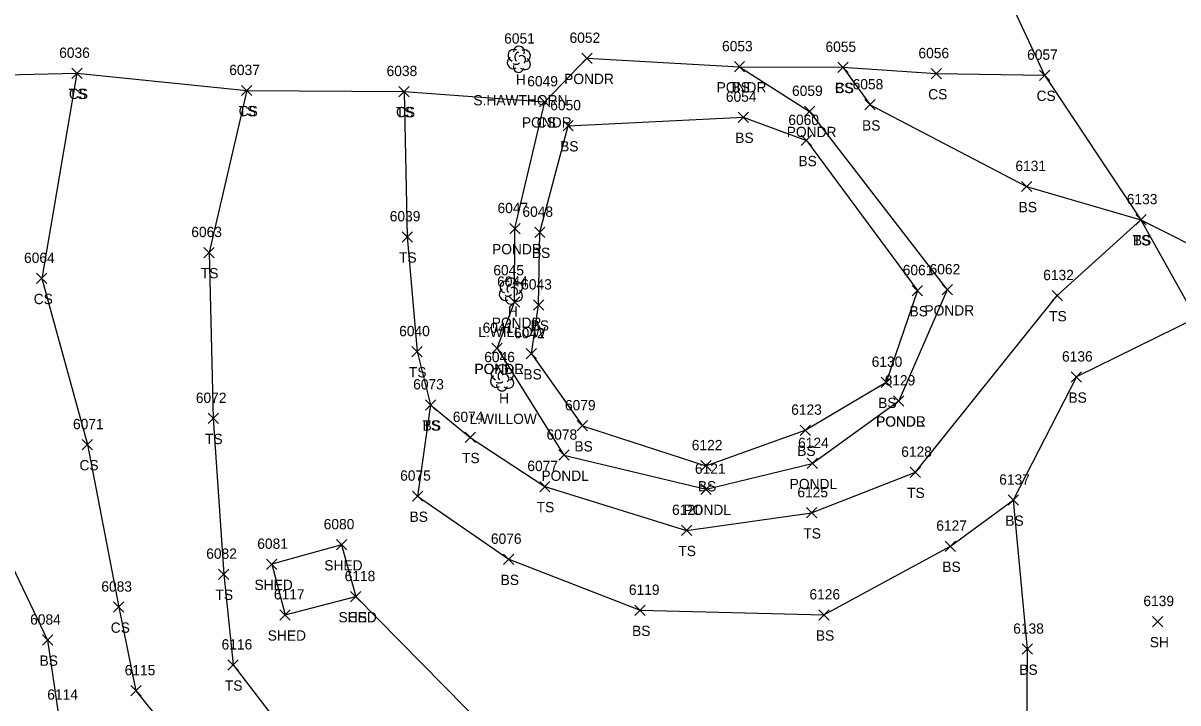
# Model space of a CAD drawing. Extents: x 1472233 to 1475777, y 540726 to 543442.
# Drawn here: x 1472552.6 to 1472776.8, y 541720.8 to 541852.8 of the extents above; entities that cross this region are included whole.
import ezdxf

# ---------------------------------------------------------------- set-up
doc = ezdxf.new("R2010")
doc.units = 0
for name, color, linetype in [('L_A', 7, 'Continuous'), ('L_C', 7, 'Continuous'), ('L_I', 7, 'Continuous'), ('L_TIC', 7, 'Continuous'), ('LAWE', 7, 'Continuous'), ('LBC', 7, 'Continuous'), ('LELB', 7, 'Continuous'), ('LSOGP', 7, 'Continuous'), ('LTD', 7, 'Continuous')]:
    doc.layers.add(name, color=color, linetype=linetype)

msp = doc.modelspace()

# ---------------------------------------------------------------- linework, layer by layer
at = {"layer": 'L_TIC'}
for points in [[(1472661.11, 541845), (1472663.11, 541847)], [(1472663.11, 541845), (1472661.11, 541847)], [(1472690.73, 541843.37), (1472692.73, 541845.37)], [(1472692.73, 541843.37), (1472690.73, 541845.37)], [(1472690.73, 541843.37), (1472692.73, 541845.37)], [(1472692.73, 541843.37), (1472690.73, 541845.37)], [(1472710.81, 541843.25), (1472712.81, 541845.25)], [(1472712.81, 541843.25), (1472710.81, 541845.25)], [(1472710.81, 541843.25), (1472712.81, 541845.25)], [(1472712.81, 541843.25), (1472710.81, 541845.25)], [(1472562.08, 541842.09), (1472564.08, 541844.09)], [(1472564.08, 541842.09), (1472562.08, 541844.09)], [(1472562.08, 541842.09), (1472564.08, 541844.09)], [(1472564.08, 541842.09), (1472562.08, 541844.09)], [(1472728.92, 541842.02), (1472730.92, 541844.02)], [(1472730.92, 541842.02), (1472728.92, 541844.02)], [(1472749.96, 541841.72), (1472751.96, 541843.72)], [(1472751.96, 541841.72), (1472749.96, 541843.72)], [(1472595.05, 541838.75), (1472597.05, 541840.75)], [(1472597.05, 541838.75), (1472595.05, 541840.75)], [(1472595.05, 541838.75), (1472597.05, 541840.75)], [(1472597.05, 541838.75), (1472595.05, 541840.75)], [(1472625.6, 541838.55), (1472627.6, 541840.55)], [(1472627.6, 541838.55), (1472625.6, 541840.55)], [(1472625.6, 541838.55), (1472627.6, 541840.55)], [(1472627.6, 541838.55), (1472625.6, 541840.55)], [(1472652.91, 541836.55), (1472654.91, 541838.55)], [(1472654.91, 541836.55), (1472652.91, 541838.55)], [(1472652.91, 541836.55), (1472654.91, 541838.55)], [(1472654.91, 541836.55), (1472652.91, 541838.55)], [(1472704.33, 541834.7), (1472706.33, 541836.7)], [(1472706.33, 541834.7), (1472704.33, 541836.7)], [(1472716.08, 541835.97), (1472718.08, 541837.97)], [(1472718.08, 541835.97), (1472716.08, 541837.97)], [(1472657.46, 541831.91), (1472659.46, 541833.91)], [(1472659.46, 541831.91), (1472657.46, 541833.91)], [(1472691.46, 541833.56), (1472693.46, 541835.56)], [(1472693.46, 541833.56), (1472691.46, 541835.56)], [(1472703.73, 541829.05), (1472705.73, 541831.05)], [(1472705.73, 541829.05), (1472703.73, 541831.05)], [(1472746.48, 541820.1), (1472748.48, 541822.1)], [(1472748.48, 541820.1), (1472746.48, 541822.1)], [(1472746.48, 541820.1), (1472748.48, 541822.1)], [(1472748.48, 541820.1), (1472746.48, 541822.1)], [(1472647.12, 541811.93), (1472649.12, 541813.93)], [(1472649.12, 541811.93), (1472647.12, 541813.93)], [(1472768.66, 541813.65), (1472770.66, 541815.65)], [(1472770.66, 541813.65), (1472768.66, 541815.65)], [(1472768.66, 541813.65), (1472770.66, 541815.65)], [(1472770.66, 541813.65), (1472768.66, 541815.65)], [(1472626.21, 541810.32), (1472628.21, 541812.32)], [(1472628.21, 541810.32), (1472626.21, 541812.32)], [(1472651.96, 541811.21), (1472653.96, 541813.21)], [(1472653.96, 541811.21), (1472651.96, 541813.21)], [(1472587.73, 541807.27), (1472589.73, 541809.27)], [(1472589.73, 541807.27), (1472587.73, 541809.27)], [(1472555.25, 541802.25), (1472557.25, 541804.25)], [(1472557.25, 541802.25), (1472555.25, 541804.25)], [(1472725.28, 541799.87), (1472727.28, 541801.87)], [(1472727.28, 541799.87), (1472725.28, 541801.87)], [(1472731.06, 541800.04), (1472733.06, 541802.04)], [(1472733.06, 541800.04), (1472731.06, 541802.04)], [(1472752.43, 541798.91), (1472754.43, 541800.91)], [(1472754.43, 541798.91), (1472752.43, 541800.91)], [(1472647.05, 541797.64), (1472649.05, 541799.64)], [(1472649.05, 541797.64), (1472647.05, 541799.64)], [(1472651.73, 541797.09), (1472653.73, 541799.09)], [(1472653.73, 541797.09), (1472651.73, 541799.09)], [(1472628.13, 541788.02), (1472630.13, 541790.02)], [(1472630.13, 541788.02), (1472628.13, 541790.02)], [(1472643.67, 541788.67), (1472645.67, 541790.67)], [(1472645.67, 541788.67), (1472643.67, 541790.67)], [(1472643.67, 541788.67), (1472645.67, 541790.67)], [(1472645.67, 541788.67), (1472643.67, 541790.67)], [(1472650.33, 541787.62), (1472652.33, 541789.62)], [(1472652.33, 541787.62), (1472650.33, 541789.62)], [(1472650.33, 541787.62), (1472652.33, 541789.62)], [(1472652.33, 541787.62), (1472650.33, 541789.62)], [(1472756.15, 541783.1), (1472758.15, 541785.1)], [(1472758.15, 541783.1), (1472756.15, 541785.1)], [(1472719.21, 541782.07), (1472721.21, 541784.07)], [(1472721.21, 541782.07), (1472719.21, 541784.07)], [(1472719.21, 541782.07), (1472721.21, 541784.07)], [(1472721.21, 541782.07), (1472719.21, 541784.07)], [(1472721.65, 541778.46), (1472723.65, 541780.46)], [(1472723.65, 541778.46), (1472721.65, 541780.46)], [(1472721.65, 541778.46), (1472723.65, 541780.46)], [(1472723.65, 541778.46), (1472721.65, 541780.46)], [(1472630.76, 541777.68), (1472632.76, 541779.68)], [(1472632.76, 541777.68), (1472630.76, 541779.68)], [(1472630.76, 541777.68), (1472632.76, 541779.68)], [(1472632.76, 541777.68), (1472630.76, 541779.68)], [(1472588.55, 541775.06), (1472590.55, 541777.06)], [(1472590.55, 541775.06), (1472588.55, 541777.06)], [(1472660.23, 541773.63), (1472662.23, 541775.63)], [(1472662.23, 541773.63), (1472660.23, 541775.63)], [(1472638.45, 541771.36), (1472640.45, 541773.36)], [(1472640.45, 541771.36), (1472638.45, 541773.36)], [(1472703.5, 541772.76), (1472705.5, 541774.76)], [(1472705.5, 541772.76), (1472703.5, 541774.76)], [(1472564.13, 541769.96), (1472566.13, 541771.96)], [(1472566.13, 541769.96), (1472564.13, 541771.96)], [(1472656.65, 541767.92), (1472658.65, 541769.92)], [(1472658.65, 541767.92), (1472656.65, 541769.92)], [(1472684.2, 541765.87), (1472686.2, 541767.87)], [(1472686.2, 541765.87), (1472684.2, 541767.87)], [(1472704.85, 541766.31), (1472706.85, 541768.31)], [(1472706.85, 541766.31), (1472704.85, 541768.31)], [(1472724.87, 541764.59), (1472726.87, 541766.59)], [(1472726.87, 541764.59), (1472724.87, 541766.59)], [(1472628.23, 541759.95), (1472630.23, 541761.95)], [(1472630.23, 541759.95), (1472628.23, 541761.95)], [(1472652.93, 541761.82), (1472654.93, 541763.82)], [(1472654.93, 541761.82), (1472652.93, 541763.82)], [(1472684.24, 541761.29), (1472686.24, 541763.29)], [(1472686.24, 541761.29), (1472684.24, 541763.29)], [(1472743.89, 541759.19), (1472745.89, 541761.19)], [(1472745.89, 541759.19), (1472743.89, 541761.19)], [(1472743.89, 541759.19), (1472745.89, 541761.19)], [(1472745.89, 541759.19), (1472743.89, 541761.19)], [(1472704.72, 541756.72), (1472706.72, 541758.72)], [(1472706.72, 541756.72), (1472704.72, 541758.72)], [(1472680.45, 541753.3), (1472682.45, 541755.3)], [(1472682.45, 541753.3), (1472680.45, 541755.3)], [(1472613.47, 541750.51), (1472615.47, 541752.51)], [(1472615.47, 541750.51), (1472613.47, 541752.51)], [(1472613.47, 541750.51), (1472615.47, 541752.51)], [(1472615.47, 541750.51), (1472613.47, 541752.51)], [(1472731.67, 541750.23), (1472733.67, 541752.23)], [(1472733.67, 541750.23), (1472731.67, 541752.23)], [(1472599.92, 541746.72), (1472601.92, 541748.72)], [(1472601.92, 541746.72), (1472599.92, 541748.72)], [(1472645.91, 541747.69), (1472647.91, 541749.69)], [(1472647.91, 541747.69), (1472645.91, 541749.69)], [(1472590.58, 541744.79), (1472592.58, 541746.79)], [(1472592.58, 541744.79), (1472590.58, 541746.79)], [(1472616.23, 541740.44), (1472618.23, 541742.44)], [(1472618.23, 541740.44), (1472616.23, 541742.44)], [(1472616.23, 541740.44), (1472618.23, 541742.44)], [(1472618.23, 541740.44), (1472616.23, 541742.44)], [(1472616.23, 541740.44), (1472618.23, 541742.44)], [(1472618.23, 541740.44), (1472616.23, 541742.44)], [(1472570.21, 541738.41), (1472572.21, 541740.41)], [(1472572.21, 541738.41), (1472570.21, 541740.41)], [(1472671.43, 541737.78), (1472673.43, 541739.78)], [(1472673.43, 541737.78), (1472671.43, 541739.78)], [(1472602.49, 541736.88), (1472604.49, 541738.88)], [(1472604.49, 541736.88), (1472602.49, 541738.88)], [(1472707.11, 541736.88), (1472709.11, 541738.88)], [(1472709.11, 541736.88), (1472707.11, 541738.88)], [(1472771.9, 541735.59), (1472773.9, 541737.59)], [(1472773.9, 541735.59), (1472771.9, 541737.59)], [(1472556.39, 541732), (1472558.39, 541734)], [(1472558.39, 541732), (1472556.39, 541734)], [(1472746.61, 541730.24), (1472748.61, 541732.24)], [(1472748.61, 541730.24), (1472746.61, 541732.24)], [(1472592.4, 541727.16), (1472594.4, 541729.16)], [(1472594.4, 541727.16), (1472592.4, 541729.16)], [(1472573.54, 541722.15), (1472575.54, 541724.15)], [(1472575.54, 541722.15), (1472573.54, 541724.15)]]:
    msp.add_lwpolyline(points, dxfattribs=at)
at = {"layer": 'LAWE'}
for points in [[(1472644.67, 541789.67), (1472648.05, 541798.64), (1472648.12, 541812.93), (1472653.91, 541837.55), (1472662.11, 541846), (1472691.73, 541844.37), (1472705.33, 541835.7), (1472732.06, 541801.04), (1472722.65, 541779.46)], [(1472644.67, 541789.67), (1472657.65, 541768.92), (1472685.24, 541762.29), (1472705.85, 541767.31), (1472722.65, 541779.46)]]:
    msp.add_lwpolyline(points, dxfattribs=at)
at = {"layer": 'LBC'}
for points in [[(1472614.47, 541751.51), (1472600.92, 541747.72), (1472603.49, 541737.88), (1472617.23, 541741.44)], [(1472614.47, 541751.51), (1472617.23, 541741.44)]]:
    msp.add_lwpolyline(points, dxfattribs=at)
at = {"layer": 'LELB'}
for points in [[(1472484.34, 541840.42), (1472503.72, 541844.51), (1472532.46, 541842.42), (1472563.08, 541843.09), (1472596.05, 541839.75), (1472588.73, 541808.27), (1472589.55, 541776.06), (1472591.58, 541745.79), (1472593.4, 541728.16), (1472620.77, 541692.46), (1472632.98, 541639.96), (1472683.02, 541606.52), (1472679.11, 541567.43), (1472702.15, 541557.78), (1472688.39, 541533.18), (1472669.54, 541521.15), (1472641.66, 541510.91), (1472627.19, 541507.54), (1472613.94, 541502.19)], [(1472503.72, 541844.51), (1472529.16, 541802.02), (1472541.61, 541765.95), (1472557.39, 541733), (1472559.5, 541718.42), (1472582.86, 541677.08), (1472594.91, 541633.27), (1472599.59, 541619.1), (1472601.48, 541603.35), (1472619.95, 541558.24), (1472641.66, 541510.91)], [(1472563.08, 541843.09), (1472556.25, 541803.25), (1472565.13, 541770.96), (1472571.21, 541739.41), (1472574.54, 541723.15), (1472605.46, 541684.75), (1472613.15, 541637.33), (1472650.91, 541600.98), (1472648.81, 541561.25), (1472669.54, 541521.15)], [(1472691.73, 541844.37), (1472711.81, 541844.25), (1472717.08, 541836.97), (1472747.48, 541821.1)], [(1472711.81, 541844.25), (1472729.92, 541843.02), (1472750.96, 541842.72)], [(1472596.05, 541839.75), (1472626.6, 541839.55), (1472653.91, 541837.55)], [(1472626.6, 541839.55), (1472627.21, 541811.32), (1472629.13, 541789.02), (1472631.76, 541778.68), (1472639.45, 541772.36), (1472653.93, 541762.82), (1472681.45, 541754.3), (1472705.72, 541757.72), (1472725.87, 541765.59), (1472753.43, 541799.91), (1472769.66, 541814.65)], [(1472651.33, 541788.62), (1472652.73, 541798.09), (1472652.96, 541812.21), (1472658.46, 541832.91), (1472692.46, 541834.56), (1472704.73, 541830.05), (1472726.28, 541800.87), (1472720.21, 541783.07)], [(1472747.48, 541821.1), (1472769.66, 541814.65), (1472780.32, 541795.51), (1472757.15, 541784.1), (1472744.89, 541760.19), (1472747.61, 541731.24), (1472747.43, 541713.08)], [(1472651.33, 541788.62), (1472661.23, 541774.63), (1472685.2, 541766.87), (1472704.5, 541773.76), (1472720.21, 541783.07)], [(1472631.76, 541778.68), (1472629.23, 541760.95), (1472646.91, 541748.69), (1472672.43, 541738.78), (1472708.11, 541737.88), (1472732.67, 541751.23), (1472744.89, 541760.19)], [(1472617.23, 541741.44), (1472647.14, 541711.1), (1472670.14, 541662.15), (1472683.02, 541606.52)]]:
    msp.add_lwpolyline(points, dxfattribs=at)
at = {"layer": 'LSOGP'}
msp.add_lwpolyline([(1472780.75, 541864.86), (1472773.45, 541865.32), (1472766.14, 541865.78), (1472758.83, 541866.24), (1472751.53, 541866.7), (1472744.15, 541863.28), (1472742.95, 541860), (1472750.96, 541842.72), (1472769.66, 541814.65), (1472800.05, 541799.35)], dxfattribs=at)
at = {"layer": 'LTD'}
for p, q in [((1472648.86, 541845.86), (1472648.86, 541845.86)), ((1472648.86, 541845.86), (1472648.86, 541845.86)), ((1472647.32, 541800.84), (1472647.32, 541800.84)), ((1472647.32, 541800.84), (1472647.32, 541800.84)), ((1472645.61, 541783.97), (1472645.61, 541783.97)), ((1472645.61, 541783.97), (1472645.61, 541783.97))]:
    msp.add_line(p, q, dxfattribs=at)
for centre in [(1472648.91, 541847.3), (1472647.36, 541802.28), (1472645.66, 541785.4)]:
    msp.add_arc(centre, 1.05, 335.5272, 180.9563, dxfattribs=at)
for centre, major_axis, ratio, start_param, end_param in [((1472648.07, 541846.53), (1.21, -0.51), 0.895232, 1.570796, 4.712389), ((1472648.65, 541846.32), (-0.208, -0.792), 0.645439, 3.141593, 6.283185), ((1472649.9, 541846.45), (-1.14, -0.48), 0.949671, 1.570796, 4.712389), ((1472647.78, 541845.16), (0.58, -1.04), 0.959034, 3.141593, 6.283185), ((1472648.4, 541845.11), (-0.625, -0.083), 0.423636, 0, 3.141593), ((1472649.36, 541845.7), (-0.5, 0.667), 0.989748, 3.141593, 6.283185), ((1472649.86, 541845.03), (-1.09, 0.79), 0.841452, 1.570796, 4.712389), ((1472648.86, 541844.36), (0.26, 1.06), 0.942809, 1.570796, 4.712389), ((1472646.53, 541801.51), (1.21, -0.51), 0.895232, 1.570796, 4.712389), ((1472648.36, 541801.43), (-1.14, -0.48), 0.949671, 1.570796, 4.712389), ((1472646.23, 541800.13), (0.58, -1.04), 0.959034, 3.141593, 6.283185), ((1472646.86, 541800.09), (-0.625, -0.083), 0.423636, 0, 3.141593), ((1472647.11, 541801.3), (-0.208, -0.792), 0.645439, 3.141593, 6.283185), ((1472647.82, 541800.68), (-0.5, 0.667), 0.989748, 3.141593, 6.283185), ((1472648.32, 541800.01), (-1.09, 0.79), 0.841452, 1.570796, 4.712389), ((1472647.32, 541799.34), (0.26, 1.06), 0.942809, 1.570796, 4.712389), ((1472644.53, 541783.26), (0.58, -1.04), 0.959034, 3.141593, 6.283185), ((1472644.82, 541784.63), (1.21, -0.51), 0.895232, 1.570796, 4.712389), ((1472645.4, 541784.42), (-0.208, -0.792), 0.645439, 3.141593, 6.283185), ((1472646.11, 541783.8), (-0.5, 0.667), 0.989748, 3.141593, 6.283185), ((1472646.65, 541784.55), (-1.14, -0.48), 0.949671, 1.570796, 4.712389), ((1472645.61, 541782.47), (0.26, 1.06), 0.942809, 1.570796, 4.712389), ((1472645.15, 541783.22), (-0.625, -0.083), 0.423636, 0, 3.141593), ((1472646.61, 541783.13), (-1.09, 0.79), 0.841452, 1.570796, 4.712389)]:
    msp.add_ellipse(centre, major_axis=major_axis, ratio=ratio, start_param=start_param, end_param=end_param, dxfattribs=at)

# ---------------------------------------------------------------- texts
at = {"layer": 'L_A'}
for s, p in [('H', (1472648.29, 541840.86)), ('PONDR', (1472657.68, 541841)), ('PONDR', (1472687.29, 541839.37)), ('BS', (1472690.17, 541839.37)), ('CS', (1472710.25, 541839.25)), ('BS', (1472710.25, 541839.25)), ('TS', (1472561.49, 541838.09)), ('CS', (1472561.52, 541838.09)), ('CS', (1472728.36, 541838.02)), ('CS', (1472749.4, 541837.72)), ('TS', (1472594.46, 541834.75)), ('CS', (1472594.49, 541834.75)), ('TS', (1472625.01, 541834.55)), ('CS', (1472625.04, 541834.55)), ('PONDR', (1472649.48, 541832.55)), ('CS', (1472652.35, 541832.55)), ('BS', (1472715.52, 541831.97)), ('BS', (1472690.9, 541829.56)), ('PONDR', (1472700.9, 541830.7)), ('BS', (1472656.9, 541827.91)), ('BS', (1472703.17, 541825.05)), ('BS', (1472745.92, 541816.1)), ('BS', (1472745.92, 541816.1)), ('TS', (1472768.07, 541809.65)), ('BS', (1472768.1, 541809.65)), ('PONDR', (1472643.69, 541807.93)), ('BS', (1472651.4, 541807.21)), ('TS', (1472625.62, 541806.32)), ('TS', (1472587.14, 541803.27)), ('CS', (1472554.69, 541798.25)), ('H', (1472646.75, 541795.84)), ('BS', (1472724.73, 541795.87)), ('PONDR', (1472727.63, 541796.04)), ('PONDR', (1472643.62, 541793.64)), ('TS', (1472751.84, 541794.91)), ('BS', (1472651.17, 541793.09)), ('PONDR', (1472640.24, 541784.67)), ('PONDL', (1472640.29, 541784.67)), ('TS', (1472627.54, 541784.02)), ('BS', (1472649.77, 541783.62)), ('BS', (1472649.77, 541783.62)), ('H', (1472645.04, 541778.97)), ('BS', (1472718.65, 541778.07)), ('BS', (1472718.65, 541778.07)), ('BS', (1472755.59, 541779.1)), ('TS', (1472630.17, 541773.68)), ('BS', (1472630.2, 541773.68)), ('PONDR', (1472718.22, 541774.46)), ('PONDL', (1472718.27, 541774.46)), ('TS', (1472587.96, 541771.06)), ('BS', (1472659.67, 541769.63)), ('TS', (1472637.86, 541767.36)), ('BS', (1472702.94, 541768.76)), ('CS', (1472563.58, 541765.96)), ('PONDL', (1472653.27, 541763.92)), ('PONDL', (1472701.47, 541762.31)), ('BS', (1472683.64, 541761.87)), ('TS', (1472724.28, 541760.59)), ('TS', (1472652.34, 541757.82)), ('BS', (1472627.67, 541755.95)), ('PONDL', (1472680.86, 541757.29)), ('BS', (1472743.33, 541755.19)), ('BS', (1472743.33, 541755.19)), ('TS', (1472704.12, 541752.72)), ('TS', (1472679.86, 541749.3)), ('SHED', (1472611.11, 541746.51)), ('SHED', (1472611.11, 541746.51)), ('BS', (1472731.11, 541746.23)), ('SHED', (1472597.56, 541742.72)), ('BS', (1472645.35, 541743.69)), ('TS', (1472589.99, 541740.79)), ('SHED', (1472613.87, 541736.44)), ('SHED', (1472613.87, 541736.44)), ('CS', (1472615.68, 541736.44)), ('CS', (1472569.65, 541734.41)), ('BS', (1472670.87, 541733.78)), ('SHED', (1472600.13, 541732.88)), ('BS', (1472706.55, 541732.88)), ('SH', (1472771.39, 541731.59)), ('BS', (1472555.83, 541728)), ('BS', (1472746.05, 541726.24)), ('TS', (1472591.81, 541723.16))]:
    msp.add_text(s, height=2, dxfattribs=at).set_placement(p)
at = {"layer": 'L_C'}
for s, p in [('S.HAWTHORN', (1472640.06, 541836.86)), ('L.WILLOW', (1472641.02, 541791.84)), ('L.WILLOW', (1472639.31, 541774.97))]:
    msp.add_text(s, height=2, dxfattribs=at).set_placement(p)
at = {"layer": 'L_I'}
for s, p in [('6051', (1472646.04, 541848.86)), ('6052', (1472658.73, 541849)), ('6053', (1472688.34, 541847.37)), ('6053', (1472688.34, 541847.37)), ('6036', (1472559.64, 541846.09)), ('6036', (1472559.64, 541846.09)), ('6055', (1472708.42, 541847.25)), ('6055', (1472708.42, 541847.25)), ('6056', (1472726.47, 541846.02)), ('6057', (1472747.57, 541845.72)), ('6037', (1472592.66, 541842.75)), ('6037', (1472592.66, 541842.75)), ('6038', (1472623.21, 541842.55)), ('6038', (1472623.21, 541842.55)), ('6049', (1472650.52, 541840.55)), ('6049', (1472650.52, 541840.55)), ('6059', (1472701.93, 541838.7)), ('6058', (1472713.69, 541839.97)), ('6054', (1472689.08, 541837.56)), ('6050', (1472654.99, 541835.91)), ('6060', (1472701.21, 541833.05)), ('6131', (1472745.3, 541824.1)), ('6131', (1472745.3, 541824.1)), ('6047', (1472644.74, 541815.93)), ('6133', (1472766.92, 541817.65)), ('6133', (1472766.92, 541817.65)), ('6039', (1472623.82, 541814.32)), ('6048', (1472649.58, 541815.21)), ('6063', (1472585.29, 541811.27)), ('6064', (1472552.82, 541806.25)), ('6045', (1472643.93, 541803.84)), ('6061', (1472723.42, 541803.87)), ('6062', (1472728.63, 541804.04)), ('6132', (1472750.69, 541802.91)), ('6044', (1472644.67, 541801.64)), ('6043', (1472649.34, 541801.09)), ('6040', (1472625.65, 541792.02)), ('6041', (1472641.85, 541792.67)), ('6041', (1472641.85, 541792.67)), ('6042', (1472647.94, 541791.62)), ('6042', (1472647.94, 541791.62)), ('6046', (1472642.17, 541786.97)), ('6136', (1472754.35, 541787.1)), ('6130', (1472717.39, 541786.07)), ('6130', (1472717.39, 541786.07)), ('6129', (1472719.9, 541782.46)), ('6129', (1472719.9, 541782.46)), ('6073', (1472628.37, 541781.68)), ('6073', (1472628.37, 541781.68)), ('6072', (1472586.17, 541779.06)), ('6079', (1472657.84, 541777.63)), ('6123', (1472701.76, 541776.76)), ('6071', (1472562.32, 541773.96)), ('6074', (1472636.06, 541775.36)), ('6078', (1472654.26, 541771.92)), ('6122', (1472682.46, 541769.87)), ('6124', (1472703.1, 541770.31)), ('6128', (1472723.13, 541768.59)), ('6077', (1472650.54, 541765.82)), ('6121', (1472683.07, 541765.29)), ('6075', (1472625.84, 541763.95)), ('6137', (1472742.15, 541763.19)), ('6137', (1472742.15, 541763.19)), ('6125', (1472702.97, 541760.72)), ('6120', (1472678.63, 541757.3)), ('6080', (1472611, 541754.51)), ('6080', (1472611, 541754.51)), ('6127', (1472729.93, 541754.23)), ('6076', (1472643.46, 541751.69)), ('6082', (1472588.19, 541748.79)), ('6081', (1472598.1, 541750.72)), ('6118', (1472615.06, 541744.44)), ('6118', (1472615.06, 541744.44)), ('6118', (1472615.06, 541744.44)), ('6083', (1472567.83, 541742.41)), ('6117', (1472601.32, 541740.88)), ('6119', (1472670.25, 541741.78)), ('6126', (1472705.31, 541740.88)), ('6139', (1472770.15, 541739.59)), ('6084', (1472554, 541736)), ('6138', (1472744.87, 541734.24)), ('6116', (1472591.17, 541731.16)), ('6115', (1472572.36, 541726.15)), ('6114', (1472557.33, 541721.42))]:
    msp.add_text(s, height=2, dxfattribs=at).set_placement(p)

doc.saveas('drawing.dxf')
